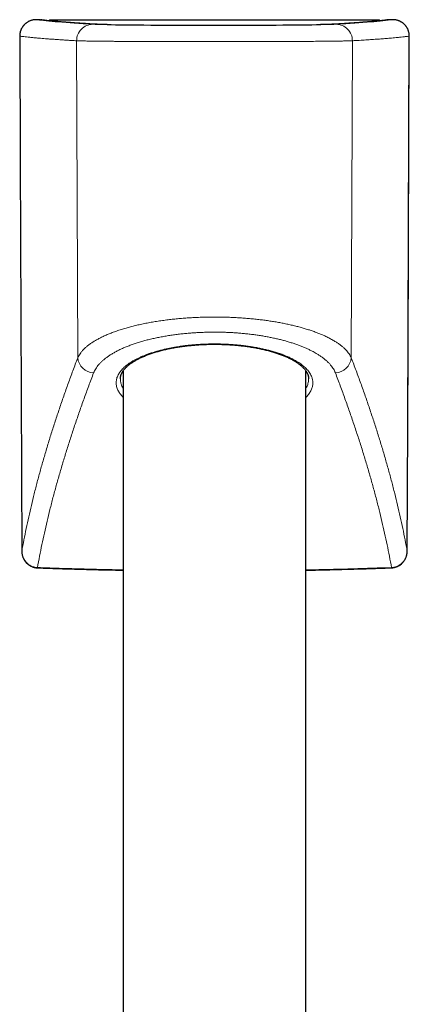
# Model space of a CAD drawing. Header units: millimetres. Extents: x 8 to 830, y 12 to 1725.
# Tile 315 of 329: x 425 to 463, y 1629 to 1725. Entities that reach past the tile are written whole.
import ezdxf

# ---------------------------------------------------------------- set-up
doc = ezdxf.new("R2010")
doc.units = ezdxf.units.MM

msp = doc.modelspace()

# ---------------------------------------------------------------- linework, layer by layer
at = {"color": 7, "linetype": 'Continuous', "lineweight": 30}
for p, q in [((426.785, 1724.881), (426.781, 1724.882)), ((426.797, 1724.882), (426.802, 1724.882)), ((427.116, 1724.879), (426.802, 1724.882)), ((460.166, 1724.837), (428.133, 1724.837)), ((461.497, 1724.882), (461.183, 1724.879)), ((461.502, 1724.882), (461.497, 1724.882)), ((425.169, 1723.281), (425.17, 1723.281)), ((463.13, 1723.281), (463.129, 1723.281)), ((435.25, 1690.642), (435.25, 1601.888)), ((453.05, 1400.152), (453.05, 1690.641)), ((453.324, 1689.852), (453.323, 1689.854))]:
    msp.add_line(p, q, dxfattribs=at)
at = {"color": 8, "linetype": 'Continuous', "lineweight": 0}
for p, q in [((427.109, 1724.879), (426.797, 1724.882)), ((460.166, 1724.837), (428.133, 1724.837)), ((432.59, 1724.435), (432.624, 1724.434)), ((455.709, 1724.435), (455.675, 1724.434)), ((461.502, 1724.882), (461.19, 1724.879)), ((430.717, 1722.829), (430.824, 1691.914)), ((457.582, 1722.829), (457.475, 1691.914)), ((425.371, 1673.061), (425.372, 1673.061)), ((462.928, 1673.061), (462.927, 1673.061))]:
    msp.add_line(p, q, dxfattribs=at)
at = {"color": 7, "linetype": 'Continuous', "lineweight": 30, "flags": 128}
for points in [[(425.169, 1723.281), (425.218, 1711.099), (425.371, 1673.061)], [(462.928, 1673.061), (462.977, 1685.243), (463.13, 1723.281)]]:
    msp.add_lwpolyline(points, dxfattribs=at)
at = {"color": 8, "linetype": 'Continuous', "lineweight": 0, "flags": 128}
for points in [[(425.17, 1723.281), (425.248, 1703.891), (425.372, 1673.061)], [(462.927, 1673.061), (463.005, 1692.452), (463.129, 1723.281)], [(426.898, 1671.436), (426.898, 1671.439), (426.898, 1671.449), (426.899, 1671.468)], [(461.401, 1671.436), (461.401, 1671.439), (461.401, 1671.449), (461.4, 1671.468)]]:
    msp.add_lwpolyline(points, dxfattribs=at)
at = {"color": 7, "linetype": 'Continuous', "lineweight": 30}
for centre, start, end in [((428.133, 1724.637), 90, 135.29581), ((460.166, 1724.637), 45.29164, 90)]:
    msp.add_arc(centre, 0.2, start, end, dxfattribs=at)
at = {"color": 8, "linetype": 'Continuous', "lineweight": 0}
for centre, radius, start, end in [((428.134, 1724.637), 0.2, 90.06144, 135.33831), ((432.311, 1722.841), 1.593, 90.42972, 180.43401), ((455.988, 1722.841), 1.593, 359.56599, 89.57028), ((460.165, 1724.637), 0.2, 44.7167, 89.9412), ((432.459, 1692.076), 1.643, 185.66105, 266.82198), ((455.84, 1692.076), 1.643, 273.17802, 354.33895)]:
    msp.add_arc(centre, radius, start, end, dxfattribs=at)
for centre, major_axis, ratio, start_param, end_param in [((995.505, 1725.189), (569.793, 0), 0.008727, 3.203333, 3.293793), ((995.505, 1725.189), (569.502, 0), 0.008727, 3.203941, 3.293838), ((995.505, 1725.256), (568.405, 0), 0.012218, 3.201892, 3.225535), ((444.15, 1724.451), (11.989, 0), 0.008727, 3.293793, 6.130985), ((444.15, 1724.451), (11.694, 0), 0.008727, 3.293838, 3.603147), ((444.15, 1724.451), (11.694, 0), 0.008727, 5.799518, 6.13094), ((-107.206, 1725.189), (569.502, 0), 0.008727, 6.13094, 6.220837), ((-107.206, 1725.189), (569.793, 0), 0.008727, 6.130985, 6.221445), ((-107.206, 1725.256), (568.405, 0), 0.012218, 6.199294, 6.222886)]:
    msp.add_ellipse(centre, major_axis=major_axis, ratio=ratio, start_param=start_param, end_param=end_param, dxfattribs=at)
at = {"color": 7, "linetype": 'Continuous', "lineweight": 30}
msp.add_ellipse((444.15, 1724.451), major_axis=(11.694, 0), ratio=0.008727, start_param=3.603147, end_param=5.799518, dxfattribs=at)
for points, knots in [([(426.047, 1724.712), (426.041, 1724.709), (426.001, 1724.69), (425.932, 1724.65), (425.84, 1724.59), (425.752, 1724.523), (425.67, 1724.451), (425.593, 1724.373), (425.522, 1724.292), (425.458, 1724.206), (425.4, 1724.116), (425.347, 1724.021), (425.301, 1723.923), (425.261, 1723.821), (425.228, 1723.717), (425.202, 1723.61), (425.183, 1723.501), (425.172, 1723.391), (425.168, 1723.318), (425.169, 1723.281), (425.169, 1723.28)], [0, 0, 0, 0, 0.011581, 0.073894, 0.136157, 0.1983, 0.260264, 0.322006, 0.383278, 0.443562, 0.504154, 0.565161, 0.626562, 0.688316, 0.75036, 0.81262, 0.874994, 0.937377, 0.999683, 1, 1, 1, 1]), ([(426.047, 1724.713), (426.045, 1724.712), (426.042, 1724.712), (426.04, 1724.71), (426.039, 1724.71)], [0, 0, 0, 0, 0.656594, 1, 1, 1, 1]), ([(426.457, 1724.849), (426.441, 1724.846), (426.388, 1724.836), (426.298, 1724.812), (426.19, 1724.776), (426.106, 1724.743), (426.06, 1724.72), (426.048, 1724.714)], [0, 0, 0, 0, 0.114485, 0.383503, 0.648486, 0.907637, 1, 1, 1, 1]), ([(426.781, 1724.882), (426.769, 1724.882), (426.719, 1724.882), (426.632, 1724.876), (426.546, 1724.867), (426.497, 1724.857), (426.486, 1724.855)], [0, 0, 0, 0, 0.120067, 0.500046, 0.880705, 1, 1, 1, 1]), ([(427.109, 1724.879), (427.111, 1724.879), (427.139, 1724.88), (427.166, 1724.877), (427.191, 1724.874)], [0, 0, 0, 0, 0.065477, 1, 1, 1, 1]), ([(432.624, 1724.434), (432.57, 1724.438), (432.412, 1724.447), (432.157, 1724.461), (431.862, 1724.479), (431.574, 1724.497), (431.293, 1724.514), (431.02, 1724.532), (430.754, 1724.55), (430.496, 1724.567), (430.245, 1724.585), (430.001, 1724.603), (429.766, 1724.62), (429.537, 1724.638), (429.317, 1724.656), (429.103, 1724.673), (428.898, 1724.691), (428.699, 1724.708), (428.509, 1724.726), (428.326, 1724.743), (428.151, 1724.761), (427.983, 1724.778), (427.824, 1724.796), (427.671, 1724.813), (427.527, 1724.83), (427.391, 1724.847), (427.279, 1724.862), (427.215, 1724.871), (427.191, 1724.874)], [0, 0, 0, 0, 0.021146, 0.06122, 0.101287, 0.141345, 0.181394, 0.221432, 0.261459, 0.301473, 0.341472, 0.381456, 0.421422, 0.461367, 0.50129, 0.541186, 0.581054, 0.620888, 0.660684, 0.700436, 0.740136, 0.779778, 0.819351, 0.858843, 0.89824, 0.937523, 0.976672, 1, 1, 1, 1]), ([(433.69, 1724.405), (433.652, 1724.406), (433.572, 1724.407), (433.457, 1724.41), (433.343, 1724.412), (433.236, 1724.414), (433.136, 1724.417), (433.044, 1724.419), (432.959, 1724.421), (432.881, 1724.424), (432.811, 1724.426), (432.748, 1724.429), (432.694, 1724.431), (432.653, 1724.433), (432.632, 1724.434), (432.624, 1724.434)], [0, 0, 0, 0, 0.070469, 0.151692, 0.232836, 0.313882, 0.394802, 0.475558, 0.556099, 0.63635, 0.716204, 0.795499, 0.873989, 0.951291, 1, 1, 1, 1]), ([(455.675, 1724.434), (455.668, 1724.434), (455.648, 1724.433), (455.611, 1724.431), (455.56, 1724.429), (455.5, 1724.427), (455.433, 1724.424), (455.358, 1724.422), (455.275, 1724.42), (455.185, 1724.417), (455.087, 1724.415), (454.983, 1724.413), (454.871, 1724.41), (454.752, 1724.408), (454.626, 1724.406), (454.537, 1724.404), (454.493, 1724.403)], [0, 0, 0, 0, 0.040006, 0.108591, 0.1789, 0.250887, 0.324008, 0.397912, 0.472362, 0.547203, 0.622329, 0.697666, 0.773164, 0.848784, 0.924501, 1, 1, 1, 1]), ([(461.108, 1724.874), (461.097, 1724.872), (461.046, 1724.865), (460.95, 1724.852), (460.817, 1724.836), (460.677, 1724.819), (460.528, 1724.801), (460.372, 1724.784), (460.208, 1724.767), (460.036, 1724.75), (459.856, 1724.732), (459.669, 1724.715), (459.474, 1724.697), (459.271, 1724.68), (459.061, 1724.662), (458.843, 1724.644), (458.618, 1724.627), (458.385, 1724.609), (458.145, 1724.592), (457.897, 1724.574), (457.642, 1724.556), (457.379, 1724.539), (457.108, 1724.521), (456.831, 1724.503), (456.545, 1724.486), (456.253, 1724.468), (455.963, 1724.451), (455.767, 1724.44), (455.675, 1724.434)], [0, 0, 0, 0, 0.0111247, 0.0499155, 0.088845, 0.127945, 0.1671871, 0.2065483, 0.2460099, 0.2855566, 0.3251759, 0.3648573, 0.4045921, 0.4443732, 0.4841944, 0.5240506, 0.5639375, 0.6038514, 0.643789, 0.6837478, 0.7237252, 0.7637193, 0.8037284, 0.8437508, 0.8837852, 0.9238305, 0.9638855, 1, 1, 1, 1]), ([(461.19, 1724.879), (461.188, 1724.879), (461.161, 1724.88), (461.134, 1724.877), (461.108, 1724.874)], [0, 0, 0, 0, 0.065712, 1, 1, 1, 1]), ([(461.501, 1724.882), (461.499, 1724.882), (461.497, 1724.882), (461.494, 1724.882), (461.493, 1724.882)], [0, 0, 0, 0, 0.678292, 1, 1, 1, 1]), ([(462.26, 1724.71), (462.22, 1724.728), (462.139, 1724.765), (462.014, 1724.808), (461.885, 1724.843), (461.756, 1724.866), (461.628, 1724.88), (461.544, 1724.881), (461.502, 1724.882)], [0, 0, 0, 0, 0.167229, 0.334465, 0.504978, 0.675496, 0.83742, 1, 1, 1, 1]), ([(462.251, 1724.714), (462.249, 1724.716), (462.214, 1724.733), (462.145, 1724.761), (462.071, 1724.79), (462.029, 1724.802), (462.021, 1724.804)], [0, 0, 0, 0, 0.035035, 0.46167, 0.896167, 1, 1, 1, 1]), ([(462.26, 1724.71), (462.259, 1724.71), (462.257, 1724.712), (462.254, 1724.712), (462.252, 1724.713)], [0, 0, 0, 0, 0.3430027, 1, 1, 1, 1]), ([(463.129, 1723.281), (463.129, 1723.305), (463.129, 1723.365), (463.121, 1723.461), (463.105, 1723.569), (463.082, 1723.676), (463.051, 1723.782), (463.014, 1723.886), (462.969, 1723.986), (462.918, 1724.084), (462.86, 1724.177), (462.797, 1724.266), (462.727, 1724.35), (462.653, 1724.428), (462.574, 1724.5), (462.49, 1724.567), (462.401, 1724.629), (462.321, 1724.677), (462.27, 1724.702), (462.252, 1724.712)], [0, 0, 0, 0, 0.040929, 0.102232, 0.163878, 0.225816, 0.287979, 0.350281, 0.412608, 0.474873, 0.536994, 0.598905, 0.660555, 0.72129, 0.781608, 0.842342, 0.903447, 0.964907, 1, 1, 1, 1]), ([(434.976, 1689.855), (434.975, 1689.87), (434.975, 1689.916), (434.982, 1689.992), (434.996, 1690.083), (435.018, 1690.173), (435.047, 1690.263), (435.083, 1690.353), (435.126, 1690.441), (435.175, 1690.529), (435.23, 1690.616), (435.292, 1690.703), (435.361, 1690.79), (435.436, 1690.877), (435.518, 1690.963), (435.607, 1691.05), (435.701, 1691.134), (435.802, 1691.219), (435.909, 1691.302), (436.024, 1691.386), (436.145, 1691.469), (436.272, 1691.551), (436.406, 1691.632), (436.546, 1691.711), (436.692, 1691.79), (436.843, 1691.866), (437.001, 1691.942), (437.164, 1692.016), (437.334, 1692.089), (437.508, 1692.16), (437.688, 1692.229), (437.871, 1692.296), (438.06, 1692.361), (438.253, 1692.424), (438.452, 1692.485), (438.655, 1692.544), (438.862, 1692.602), (439.074, 1692.656), (439.29, 1692.709), (439.509, 1692.759), (439.731, 1692.807), (439.956, 1692.853), (440.185, 1692.896), (440.417, 1692.937), (440.652, 1692.975), (440.888, 1693.011), (441.127, 1693.044), (441.369, 1693.074), (441.613, 1693.102), (441.859, 1693.128), (442.107, 1693.151), (442.356, 1693.171), (442.606, 1693.189), (442.857, 1693.204), (443.108, 1693.216), (443.36, 1693.226), (443.613, 1693.233), (443.865, 1693.237), (444.118, 1693.239), (444.372, 1693.238), (444.626, 1693.234), (444.879, 1693.227), (445.131, 1693.218), (445.383, 1693.207), (445.635, 1693.192), (445.886, 1693.175), (446.135, 1693.156), (446.381, 1693.134), (446.625, 1693.109), (446.867, 1693.082), (447.108, 1693.052), (447.348, 1693.02), (447.585, 1692.985), (447.819, 1692.947), (448.05, 1692.908), (448.202, 1692.879), (448.277, 1692.865)], [0, 0, 0, 0, 0.008417, 0.024897, 0.040982, 0.057232, 0.073118, 0.088617, 0.103766, 0.118629, 0.133277, 0.147535, 0.16176, 0.17597, 0.190136, 0.204228, 0.218217, 0.231662, 0.245583, 0.259419, 0.273194, 0.286931, 0.300651, 0.314373, 0.328131, 0.341635, 0.355234, 0.368885, 0.382547, 0.396168, 0.409706, 0.423153, 0.436476, 0.44996, 0.463392, 0.476789, 0.490169, 0.503548, 0.516928, 0.530209, 0.543441, 0.556687, 0.569926, 0.583138, 0.596303, 0.609405, 0.622469, 0.635569, 0.648674, 0.661774, 0.674859, 0.687922, 0.700957, 0.713944, 0.726893, 0.739849, 0.752779, 0.7657, 0.778628, 0.791575, 0.804558, 0.81756, 0.830453, 0.84344, 0.856485, 0.869554, 0.882602, 0.895587, 0.908485, 0.921439, 0.934505, 0.947577, 0.960662, 0.973776, 0.986931, 1, 1, 1, 1]), ([(448.277, 1692.865), (448.317, 1692.857), (448.433, 1692.835), (448.622, 1692.796), (448.842, 1692.748), (449.059, 1692.697), (449.271, 1692.645), (449.48, 1692.59), (449.686, 1692.533), (449.887, 1692.473), (450.083, 1692.412), (450.275, 1692.349), (450.464, 1692.283), (450.647, 1692.215), (450.826, 1692.146), (450.999, 1692.075), (451.165, 1692.003), (451.326, 1691.929), (451.481, 1691.854), (451.632, 1691.777), (451.776, 1691.699), (451.914, 1691.619), (452.046, 1691.539), (452.172, 1691.457), (452.292, 1691.374), (452.405, 1691.291), (452.511, 1691.207), (452.612, 1691.122), (452.705, 1691.037), (452.792, 1690.952), (452.872, 1690.867), (452.944, 1690.782), (453.011, 1690.698), (453.071, 1690.613), (453.125, 1690.527), (453.173, 1690.441), (453.214, 1690.354), (453.249, 1690.267), (453.278, 1690.18), (453.3, 1690.092), (453.315, 1690.004), (453.323, 1689.924), (453.324, 1689.873), (453.324, 1689.852)], [0, 0, 0, 0, 0.012454, 0.036001, 0.059514, 0.083041, 0.106604, 0.130235, 0.153965, 0.177823, 0.201535, 0.225434, 0.24949, 0.273644, 0.297832, 0.321971, 0.345988, 0.369847, 0.394151, 0.418383, 0.442639, 0.466948, 0.49134, 0.51585, 0.540488, 0.564769, 0.589391, 0.614088, 0.638831, 0.663594, 0.688348, 0.713089, 0.737765, 0.763079, 0.788688, 0.814629, 0.840945, 0.867682, 0.894892, 0.922618, 0.95088, 0.97965, 1, 1, 1, 1]), ([(425.374, 1673.061), (425.374, 1673.043), (425.374, 1672.988), (425.381, 1672.894), (425.396, 1672.782), (425.419, 1672.671), (425.449, 1672.561), (425.486, 1672.455), (425.53, 1672.351), (425.581, 1672.251), (425.638, 1672.156), (425.702, 1672.065), (425.77, 1671.979), (425.844, 1671.9), (425.923, 1671.826), (426.007, 1671.757), (426.095, 1671.694), (426.189, 1671.636), (426.285, 1671.586), (426.385, 1671.542), (426.487, 1671.506), (426.59, 1671.477), (426.694, 1671.456), (426.797, 1671.442), (426.865, 1671.438), (426.898, 1671.437)], [0, 0, 0, 0, 0.02177, 0.067696, 0.113754, 0.159845, 0.205887, 0.251806, 0.297537, 0.343025, 0.388234, 0.433144, 0.477753, 0.521684, 0.565378, 0.609401, 0.653658, 0.698029, 0.742383, 0.786617, 0.830641, 0.873938, 0.916837, 0.960166, 1, 1, 1, 1]), ([(461.401, 1671.437), (461.427, 1671.438), (461.488, 1671.441), (461.585, 1671.453), (461.691, 1671.473), (461.795, 1671.501), (461.896, 1671.535), (461.994, 1671.576), (462.089, 1671.624), (462.182, 1671.679), (462.271, 1671.741), (462.356, 1671.808), (462.437, 1671.881), (462.512, 1671.96), (462.581, 1672.044), (462.645, 1672.131), (462.702, 1672.223), (462.754, 1672.319), (462.799, 1672.419), (462.838, 1672.522), (462.87, 1672.628), (462.895, 1672.737), (462.913, 1672.847), (462.924, 1672.956), (462.926, 1673.027), (462.926, 1673.061)], [0, 0, 0, 0, 0.031056, 0.074951, 0.118778, 0.162444, 0.205459, 0.248635, 0.292052, 0.335703, 0.379567, 0.423612, 0.467802, 0.512091, 0.556276, 0.599996, 0.64387, 0.688, 0.732416, 0.777132, 0.822148, 0.867448, 0.913003, 0.958771, 1, 1, 1, 1]), ([(426.898, 1671.437), (427.005, 1671.433), (427.738, 1671.405), (429.097, 1671.361), (430.974, 1671.304), (432.852, 1671.256), (434.277, 1671.224), (435.076, 1671.21), (435.25, 1671.207)], [0, 0, 0, 0, 0.038621, 0.263401, 0.488194, 0.712998, 0.937814, 1, 1, 1, 1]), ([(453.05, 1671.207), (453.204, 1671.209), (453.986, 1671.223), (455.393, 1671.255), (457.27, 1671.303), (459.148, 1671.359), (460.525, 1671.404), (461.276, 1671.432), (461.401, 1671.437)], [0, 0, 0, 0, 0.055656, 0.280489, 0.505316, 0.730133, 0.954941, 1, 1, 1, 1])]:
    msp.add_open_spline(points, degree=3, knots=knots, dxfattribs=at)
at = {"color": 8, "linetype": 'Continuous', "lineweight": 0}
for points, knots in [([(426.039, 1724.71), (425.997, 1724.687), (425.902, 1724.635), (425.766, 1724.536), (425.632, 1724.416), (425.513, 1724.282), (425.409, 1724.135), (425.323, 1723.977), (425.254, 1723.811), (425.206, 1723.638), (425.175, 1723.46), (425.171, 1723.341), (425.17, 1723.281)], [0, 0, 0, 0, 0.081725, 0.183638, 0.285875, 0.387788, 0.489713, 0.591962, 0.693887, 0.795817, 0.89807, 1, 1, 1, 1]), ([(426.797, 1724.882), (426.743, 1724.881), (426.634, 1724.878), (426.471, 1724.855), (426.308, 1724.816), (426.163, 1724.767), (426.075, 1724.726), (426.039, 1724.71)], [0, 0, 0, 0, 0.208978, 0.419373, 0.634357, 0.850995, 1, 1, 1, 1]), ([(463.129, 1723.281), (463.128, 1723.341), (463.124, 1723.46), (463.093, 1723.638), (463.045, 1723.811), (462.976, 1723.977), (462.89, 1724.135), (462.786, 1724.282), (462.667, 1724.416), (462.533, 1724.536), (462.397, 1724.635), (462.302, 1724.687), (462.26, 1724.71)], [0, 0, 0, 0, 0.10193, 0.204183, 0.306113, 0.408038, 0.510287, 0.612212, 0.714125, 0.816362, 0.918275, 1, 1, 1, 1]), ([(430.717, 1722.829), (430.557, 1722.839), (430.252, 1722.856), (429.822, 1722.882), (429.393, 1722.909), (428.954, 1722.937), (428.508, 1722.967), (428.083, 1722.998), (427.697, 1723.027), (427.348, 1723.055), (427.052, 1723.079), (426.789, 1723.102), (426.562, 1723.123), (426.351, 1723.143), (426.11, 1723.168), (425.842, 1723.196), (425.579, 1723.227), (425.355, 1723.255), (425.231, 1723.272), (425.17, 1723.281)], [0, 0, 0, 0, 0.061311, 0.116876, 0.17244, 0.239507, 0.306573, 0.374248, 0.441926, 0.500136, 0.558348, 0.605741, 0.653134, 0.69648, 0.739826, 0.812996, 0.886165, 0.943082, 1, 1, 1, 1]), ([(463.129, 1723.281), (463.076, 1723.273), (462.978, 1723.26), (462.821, 1723.24), (462.618, 1723.215), (462.347, 1723.184), (462.023, 1723.151), (461.706, 1723.12), (461.421, 1723.094), (461.14, 1723.07), (460.878, 1723.049), (460.615, 1723.028), (460.353, 1723.008), (460.082, 1722.988), (459.802, 1722.968), (459.513, 1722.948), (459.214, 1722.929), (458.907, 1722.909), (458.59, 1722.889), (458.263, 1722.869), (457.928, 1722.849), (457.697, 1722.836), (457.582, 1722.829)], [0, 0, 0, 0, 0.0490967, 0.0912487, 0.1334008, 0.2138797, 0.2943587, 0.3549604, 0.4155621, 0.4651511, 0.5147402, 0.5588285, 0.6029167, 0.6470193, 0.6911219, 0.7352388, 0.7793557, 0.8234812, 0.8676067, 0.911737, 0.9558673, 1, 1, 1, 1]), ([(457.582, 1722.829), (457.56, 1722.828), (457.518, 1722.826), (457.43, 1722.823), (457.317, 1722.819), (457.173, 1722.815), (457.022, 1722.812), (456.87, 1722.808), (456.712, 1722.805), (456.531, 1722.802), (456.325, 1722.799), (456.075, 1722.795), (455.774, 1722.791), (455.425, 1722.787), (455.062, 1722.783), (454.691, 1722.779), (454.328, 1722.776), (453.977, 1722.773), (453.638, 1722.77), (453.243, 1722.767), (452.786, 1722.764), (452.276, 1722.761), (451.763, 1722.759), (451.256, 1722.756), (450.771, 1722.754), (450.314, 1722.752), (449.882, 1722.75), (449.386, 1722.749), (448.824, 1722.747), (448.21, 1722.745), (447.606, 1722.744), (447.019, 1722.743), (446.413, 1722.742), (445.788, 1722.741), (445.14, 1722.741), (444.508, 1722.741), (443.893, 1722.741), (443.297, 1722.741), (442.761, 1722.741), (442.285, 1722.742), (441.82, 1722.742), (441.31, 1722.743), (440.756, 1722.744), (440.209, 1722.745), (439.665, 1722.746), (439.127, 1722.748), (438.595, 1722.75), (438.073, 1722.752), (437.564, 1722.754), (437.07, 1722.756), (436.591, 1722.758), (436.125, 1722.761), (435.67, 1722.763), (435.229, 1722.766), (434.801, 1722.769), (434.39, 1722.772), (434.019, 1722.775), (433.685, 1722.778), (433.384, 1722.781), (433.061, 1722.785), (432.721, 1722.789), (432.384, 1722.793), (432.082, 1722.797), (431.816, 1722.801), (431.602, 1722.805), (431.432, 1722.808), (431.28, 1722.812), (431.129, 1722.815), (430.985, 1722.819), (430.871, 1722.823), (430.782, 1722.826), (430.739, 1722.828), (430.717, 1722.829)], [0, 0, 0, 0, 0.010413, 0.020826, 0.034788, 0.048755, 0.062717, 0.073251, 0.083784, 0.096256, 0.108732, 0.121204, 0.138475, 0.155746, 0.171562, 0.187377, 0.202696, 0.215168, 0.227644, 0.240116, 0.257387, 0.274657, 0.290473, 0.306288, 0.321607, 0.334079, 0.346554, 0.359026, 0.376296, 0.393567, 0.409382, 0.425197, 0.440515, 0.457403, 0.4743, 0.491188, 0.506647, 0.522114, 0.537573, 0.548496, 0.559419, 0.574163, 0.58892, 0.603677, 0.618421, 0.63339, 0.648372, 0.663354, 0.678323, 0.693067, 0.707824, 0.722581, 0.737325, 0.752294, 0.767277, 0.782259, 0.797228, 0.8097, 0.822175, 0.834647, 0.851917, 0.869188, 0.885002, 0.900817, 0.916136, 0.926559, 0.936982, 0.950957, 0.964937, 0.978912, 0.989456, 1, 1, 1, 1]), ([(430.824, 1691.914), (430.855, 1691.981), (430.919, 1692.116), (431.046, 1692.316), (431.197, 1692.516), (431.374, 1692.714), (431.577, 1692.91), (431.806, 1693.104), (432.062, 1693.295), (432.341, 1693.481), (432.643, 1693.661), (432.965, 1693.836), (433.312, 1694.007), (433.684, 1694.173), (434.081, 1694.335), (434.501, 1694.491), (434.946, 1694.641), (435.4, 1694.781), (435.862, 1694.911), (436.328, 1695.031), (436.813, 1695.145), (437.315, 1695.252), (437.836, 1695.352), (438.372, 1695.445), (438.925, 1695.53), (439.473, 1695.604), (440.014, 1695.668), (440.544, 1695.723), (441.082, 1695.77), (441.628, 1695.81), (442.183, 1695.842), (442.744, 1695.866), (443.308, 1695.882), (443.862, 1695.89), (444.405, 1695.89), (444.935, 1695.883), (445.464, 1695.869), (445.993, 1695.848), (446.522, 1695.819), (447.049, 1695.783), (447.571, 1695.74), (448.084, 1695.69), (448.585, 1695.633), (449.076, 1695.571), (449.558, 1695.502), (450.033, 1695.427), (450.502, 1695.345), (450.962, 1695.256), (451.41, 1695.161), (451.849, 1695.06), (452.278, 1694.953), (452.696, 1694.839), (453.1, 1694.721), (453.49, 1694.596), (453.867, 1694.465), (454.23, 1694.33), (454.576, 1694.189), (454.931, 1694.033), (455.29, 1693.859), (455.646, 1693.668), (455.96, 1693.479), (456.235, 1693.295), (456.476, 1693.117), (456.671, 1692.954), (456.827, 1692.809), (456.972, 1692.663), (457.12, 1692.494), (457.262, 1692.303), (457.383, 1692.109), (457.445, 1691.979), (457.475, 1691.914)], [0, 0, 0, 0, 0.015692, 0.031469, 0.047247, 0.063193, 0.079139, 0.095258, 0.111377, 0.127588, 0.143356, 0.15922, 0.175083, 0.191136, 0.207189, 0.223437, 0.239685, 0.256038, 0.271086, 0.286228, 0.301369, 0.316696, 0.332022, 0.34754, 0.363057, 0.378678, 0.392837, 0.407011, 0.421183, 0.435343, 0.449749, 0.464169, 0.478589, 0.492994, 0.506488, 0.519993, 0.533499, 0.546993, 0.560701, 0.574421, 0.588141, 0.601849, 0.615244, 0.62865, 0.642055, 0.65545, 0.669043, 0.682646, 0.69625, 0.709843, 0.723671, 0.73751, 0.751349, 0.765177, 0.779203, 0.793239, 0.807276, 0.821302, 0.838675, 0.856057, 0.873431, 0.888546, 0.903667, 0.918783, 0.929038, 0.939294, 0.954428, 0.969605, 0.984781, 1, 1, 1, 1]), ([(455.931, 1690.435), (455.904, 1690.5), (455.851, 1690.63), (455.744, 1690.824), (455.618, 1691.016), (455.464, 1691.214), (455.28, 1691.419), (455.061, 1691.629), (454.828, 1691.826), (454.582, 1692.01), (454.33, 1692.182), (454.087, 1692.331), (453.862, 1692.46), (453.635, 1692.581), (453.374, 1692.712), (453.073, 1692.851), (452.757, 1692.985), (452.426, 1693.115), (452.08, 1693.241), (451.718, 1693.362), (451.343, 1693.478), (450.962, 1693.586), (450.576, 1693.686), (450.186, 1693.78), (449.786, 1693.867), (449.374, 1693.95), (448.952, 1694.026), (448.519, 1694.096), (448.079, 1694.16), (447.633, 1694.217), (447.183, 1694.266), (446.729, 1694.309), (446.27, 1694.345), (445.805, 1694.374), (445.335, 1694.396), (444.859, 1694.411), (444.383, 1694.418), (443.901, 1694.418), (443.414, 1694.41), (442.924, 1694.394), (442.435, 1694.371), (441.948, 1694.339), (441.461, 1694.3), (440.978, 1694.252), (440.5, 1694.197), (440.022, 1694.132), (439.545, 1694.059), (439.069, 1693.977), (438.602, 1693.886), (438.144, 1693.787), (437.695, 1693.68), (437.258, 1693.565), (436.834, 1693.441), (436.422, 1693.31), (436.023, 1693.172), (435.64, 1693.025), (435.272, 1692.872), (434.923, 1692.711), (434.59, 1692.544), (434.277, 1692.371), (433.983, 1692.191), (433.714, 1692.009), (433.469, 1691.824), (433.247, 1691.637), (433.046, 1691.446), (432.866, 1691.251), (432.706, 1691.052), (432.57, 1690.849), (432.454, 1690.643), (432.397, 1690.505), (432.368, 1690.435)], [0, 0, 0, 0, 0.015237, 0.030515, 0.045792, 0.061112, 0.078567, 0.096032, 0.113487, 0.128667, 0.143853, 0.159033, 0.169333, 0.179634, 0.19347, 0.207316, 0.221162, 0.234998, 0.249029, 0.263072, 0.277114, 0.291145, 0.304492, 0.31785, 0.331207, 0.344554, 0.358099, 0.371656, 0.385213, 0.398758, 0.412168, 0.425591, 0.439013, 0.452423, 0.466052, 0.479692, 0.493333, 0.506961, 0.521036, 0.535124, 0.549212, 0.563287, 0.577613, 0.591953, 0.606294, 0.62062, 0.635619, 0.650716, 0.665813, 0.681102, 0.696391, 0.711874, 0.727356, 0.742939, 0.758733, 0.774628, 0.790523, 0.806612, 0.822701, 0.838984, 0.855268, 0.871654, 0.887439, 0.903313, 0.919187, 0.935229, 0.951272, 0.967485, 0.983698, 1, 1, 1, 1]), ([(435.25, 1688.06), (435.196, 1688.116), (435.08, 1688.236), (434.944, 1688.411), (434.831, 1688.583), (434.743, 1688.745), (434.666, 1688.922), (434.607, 1689.114), (434.574, 1689.304), (434.564, 1689.477), (434.572, 1689.633), (434.597, 1689.8), (434.644, 1689.98), (434.717, 1690.165), (434.809, 1690.341), (434.917, 1690.51), (435.044, 1690.676), (435.189, 1690.838), (435.351, 1690.996), (435.533, 1691.152), (435.734, 1691.306), (435.955, 1691.458), (436.195, 1691.606), (436.455, 1691.751), (436.719, 1691.885), (436.984, 1692.007), (437.247, 1692.119), (437.543, 1692.235), (437.878, 1692.355), (438.241, 1692.472), (438.607, 1692.579), (438.974, 1692.676), (439.331, 1692.761), (439.676, 1692.836), (440.004, 1692.9), (440.383, 1692.968), (440.814, 1693.036), (441.259, 1693.095), (441.67, 1693.142), (442.043, 1693.178), (442.418, 1693.208), (442.796, 1693.232), (443.219, 1693.252), (443.69, 1693.266), (444.207, 1693.27), (444.682, 1693.264), (445.115, 1693.25), (445.499, 1693.232), (445.872, 1693.208), (446.278, 1693.176), (446.721, 1693.133), (447.199, 1693.075), (447.63, 1693.014), (448.015, 1692.951), (448.382, 1692.884), (448.763, 1692.807), (449.158, 1692.717), (449.411, 1692.652), (449.537, 1692.619)], [0, 0, 0, 0, 0.01887, 0.040452, 0.057929, 0.075414, 0.092892, 0.115012, 0.137132, 0.153703, 0.170281, 0.186852, 0.207453, 0.228054, 0.246612, 0.265169, 0.283836, 0.3019, 0.320074, 0.338249, 0.356661, 0.375074, 0.393734, 0.412393, 0.431177, 0.447063, 0.462955, 0.47884, 0.498628, 0.518416, 0.536281, 0.554147, 0.572139, 0.586901, 0.60167, 0.616433, 0.63689, 0.657348, 0.672598, 0.687855, 0.703106, 0.718203, 0.7333, 0.753725, 0.774168, 0.794594, 0.810154, 0.825714, 0.840411, 0.855108, 0.87497, 0.894848, 0.91471, 0.929819, 0.944927, 0.963281, 0.981646, 1, 1, 1, 1]), ([(449.537, 1692.619), (449.686, 1692.578), (449.983, 1692.496), (450.402, 1692.361), (450.764, 1692.232), (451.071, 1692.111), (451.361, 1691.987), (451.664, 1691.845), (451.972, 1691.683), (452.234, 1691.528), (452.455, 1691.383), (452.644, 1691.247), (452.82, 1691.107), (452.993, 1690.953), (453.157, 1690.788), (453.307, 1690.611), (453.439, 1690.426), (453.549, 1690.234), (453.629, 1690.051), (453.682, 1689.883), (453.715, 1689.73), (453.733, 1689.565), (453.733, 1689.387), (453.71, 1689.202), (453.667, 1689.025), (453.606, 1688.854), (453.526, 1688.685), (453.427, 1688.516), (453.309, 1688.35), (453.184, 1688.198), (453.09, 1688.102), (453.05, 1688.06)], [0, 0, 0, 0, 0.040578, 0.08119, 0.12177, 0.150767, 0.179763, 0.218904, 0.258074, 0.297217, 0.326949, 0.356681, 0.387661, 0.41864, 0.455192, 0.491764, 0.528316, 0.568015, 0.607714, 0.63775, 0.667797, 0.697833, 0.735158, 0.772483, 0.806087, 0.839691, 0.873485, 0.906871, 0.940455, 0.974039, 1, 1, 1, 1]), ([(425.372, 1673.061), (425.44, 1673.427), (425.574, 1674.16), (425.799, 1675.271), (426.041, 1676.392), (426.302, 1677.523), (426.58, 1678.665), (426.877, 1679.817), (427.191, 1680.979), (427.524, 1682.152), (427.874, 1683.336), (428.242, 1684.531), (428.628, 1685.735), (429.032, 1686.95), (429.453, 1688.176), (429.892, 1689.411), (430.347, 1690.656), (430.665, 1691.494), (430.824, 1691.914)], [0, 0, 0, 0, 0.062404, 0.124809, 0.187215, 0.249619, 0.312061, 0.374505, 0.436948, 0.499391, 0.561948, 0.624506, 0.687064, 0.74962, 0.812215, 0.87481, 0.937406, 1, 1, 1, 1]), ([(457.475, 1691.914), (457.634, 1691.496), (457.951, 1690.66), (458.404, 1689.419), (458.842, 1688.187), (459.262, 1686.965), (459.665, 1685.752), (460.051, 1684.55), (460.419, 1683.357), (460.769, 1682.174), (461.102, 1681), (461.417, 1679.835), (461.715, 1678.681), (461.994, 1677.536), (462.255, 1676.402), (462.498, 1675.278), (462.724, 1674.163), (462.859, 1673.428), (462.927, 1673.061)], [0, 0, 0, 0, 0.062405, 0.124812, 0.187218, 0.249624, 0.312066, 0.37451, 0.436953, 0.499396, 0.561952, 0.624508, 0.687065, 0.749621, 0.812215, 0.87481, 0.937406, 1, 1, 1, 1]), ([(432.368, 1690.435), (432.208, 1690.015), (431.89, 1689.174), (431.434, 1687.925), (430.994, 1686.685), (430.572, 1685.455), (430.167, 1684.235), (429.78, 1683.025), (429.411, 1681.825), (429.059, 1680.635), (428.725, 1679.454), (428.409, 1678.282), (428.111, 1677.121), (427.832, 1675.969), (427.57, 1674.828), (427.327, 1673.697), (427.101, 1672.576), (426.966, 1671.837), (426.899, 1671.468)], [0, 0, 0, 0, 0.062404, 0.12481, 0.187215, 0.249619, 0.312061, 0.374504, 0.436947, 0.499388, 0.561945, 0.624502, 0.68706, 0.749616, 0.812211, 0.874808, 0.937405, 1, 1, 1, 1]), ([(434.975, 1689.855), (434.976, 1689.801), (434.979, 1689.693), (435.005, 1689.532), (435.049, 1689.352), (435.126, 1689.154), (435.196, 1689.005), (435.246, 1688.929), (435.25, 1688.924)], [0, 0, 0, 0, 0.172557, 0.344743, 0.516928, 0.750094, 0.983423, 1, 1, 1, 1]), ([(453.05, 1688.925), (453.075, 1688.969), (453.133, 1689.067), (453.201, 1689.22), (453.266, 1689.406), (453.309, 1689.611), (453.329, 1689.767), (453.324, 1689.847), (453.324, 1689.852)], [0, 0, 0, 0, 0.142937, 0.321571, 0.500206, 0.742336, 0.984646, 1, 1, 1, 1]), ([(461.4, 1671.468), (461.333, 1671.836), (461.198, 1672.573), (460.973, 1673.69), (460.731, 1674.818), (460.471, 1675.956), (460.192, 1677.104), (459.895, 1678.263), (459.579, 1679.433), (459.246, 1680.613), (458.895, 1681.804), (458.525, 1683.006), (458.137, 1684.218), (457.732, 1685.441), (457.309, 1686.673), (456.868, 1687.917), (456.411, 1689.17), (456.091, 1690.013), (455.931, 1690.435)], [0, 0, 0, 0, 0.062403, 0.124807, 0.187211, 0.249614, 0.312056, 0.374498, 0.436941, 0.499383, 0.561941, 0.624499, 0.687058, 0.749616, 0.812211, 0.874808, 0.937405, 1, 1, 1, 1]), ([(425.372, 1673.061), (425.375, 1673.001), (425.38, 1672.879), (425.413, 1672.702), (425.464, 1672.531), (425.532, 1672.368), (425.616, 1672.215), (425.716, 1672.073), (425.829, 1671.944), (425.954, 1671.828), (426.092, 1671.726), (426.24, 1671.64), (426.396, 1671.569), (426.559, 1671.517), (426.728, 1671.481), (426.842, 1671.472), (426.899, 1671.468)], [0, 0, 0, 0, 0.075081, 0.150161, 0.222719, 0.295488, 0.36804, 0.438298, 0.508756, 0.579008, 0.648955, 0.719107, 0.78905, 0.859296, 0.929754, 1, 1, 1, 1]), ([(461.4, 1671.468), (461.471, 1671.474), (461.6, 1671.484), (461.785, 1671.529), (461.952, 1671.589), (462.114, 1671.669), (462.268, 1671.768), (462.412, 1671.886), (462.542, 1672.021), (462.656, 1672.172), (462.752, 1672.336), (462.828, 1672.509), (462.883, 1672.689), (462.918, 1672.874), (462.924, 1672.999), (462.927, 1673.061)], [0, 0, 0, 0, 0.086999, 0.15963, 0.232496, 0.305129, 0.38119, 0.457517, 0.533585, 0.611646, 0.689983, 0.768052, 0.845281, 0.922766, 1, 1, 1, 1]), ([(426.899, 1671.468), (427.707, 1671.44), (429.324, 1671.383), (431.75, 1671.315), (433.725, 1671.266), (434.892, 1671.245), (435.25, 1671.239)], [0, 0, 0, 0, 0.290506, 0.581011, 0.871547, 1, 1, 1, 1]), ([(453.05, 1671.24), (453.318, 1671.244), (454.845, 1671.269), (457.629, 1671.341), (460.143, 1671.426), (461.4, 1671.468)], [0, 0, 0, 0, 0.096533, 0.548266, 1, 1, 1, 1])]:
    msp.add_open_spline(points, degree=3, knots=knots, dxfattribs=at)

doc.saveas('drawing.dxf')
